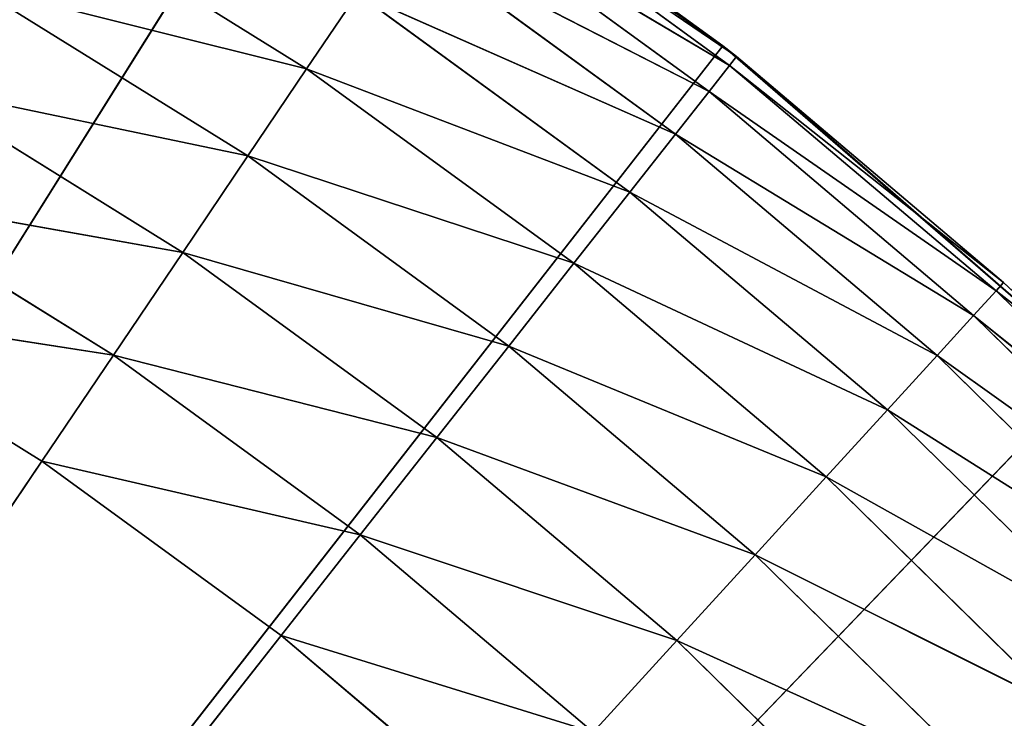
# Model space of a CAD drawing. Extents: x 0.6 to 100.6, y 0 to 13.
# Tile 577 of 656: x 2.9066 to 3.0402, y 7.6048 to 7.6997. Entities that reach past the tile are written whole.
import ezdxf

# ---------------------------------------------------------------- set-up
doc = ezdxf.new("R2010")
doc.units = 0
doc.header["$LTSCALE"] = 2.54
doc.layers.get('0').update_dxf_attribs({"color": 13, "linetype": 'CONTINUOUS'})

# ---------------------------------------------------------------- blocks, each defined once
blk = doc.blocks.new('P__KA__AZIENKOWA_VASCA_100')
at = {"color": 0}
for p, q in [((2.60212, 7.18367, 104.4), (2.94722, 7.7345, 104.4)), ((2.60212, 7.18367, 104.4), (2.94722, 7.7345, 104.4)), ((2.94722, 7.7345, 104.4), (3.00202, 7.6961, 104.4)), ((2.94722, 7.7345, 104.4), (3.00202, 7.6961, 104.4)), ((3.00386, 7.69466, 104), (2.96464, 7.72136, 103.98263)), ((3.00386, 7.69466, 104), (2.96464, 7.72136, 103.98263)), ((3.00292, 7.69346, 103.98263), (2.96464, 7.72136, 103.98263)), ((3.00292, 7.69346, 103.98263), (2.96464, 7.72136, 103.98263)), ((3.00202, 7.6961, 104.4), (2.96549, 7.72262, 104)), ((3.00386, 7.69466, 104), (2.96549, 7.72262, 104)), ((3.00202, 7.6961, 104.4), (2.96549, 7.72262, 104)), ((3.00386, 7.69466, 104), (2.96549, 7.72262, 104)), ((3.00292, 7.69346, 103.98263), (2.96212, 7.71762, 103.9658)), ((3.00292, 7.69346, 103.98263), (2.96212, 7.71762, 103.9658)), ((3.00014, 7.68992, 103.9658), (2.96212, 7.71762, 103.9658)), ((3.00014, 7.68992, 103.9658), (2.96212, 7.71762, 103.9658)), ((2.90743, 7.71671, 103.9234), (2.94552, 7.693, 103.9234)), ((2.90743, 7.71671, 103.9234), (2.94552, 7.693, 103.9234)), ((3.00014, 7.68992, 103.9658), (2.958, 7.71151, 103.95)), ((3.00014, 7.68992, 103.9658), (2.958, 7.71151, 103.95)), ((2.99558, 7.68412, 103.95), (2.958, 7.71151, 103.95)), ((2.99558, 7.68412, 103.95), (2.958, 7.71151, 103.95)), ((2.90033, 7.70432, 103.9134), (2.93754, 7.68116, 103.9134)), ((2.90033, 7.70432, 103.9134), (2.93754, 7.68116, 103.9134)), ((2.90033, 7.70432, 103.9134), (2.94552, 7.693, 103.9234)), ((2.90033, 7.70432, 103.9134), (2.94552, 7.693, 103.9234)), ((2.95241, 7.70322, 103.93572), (2.94552, 7.693, 103.9234)), ((2.95241, 7.70322, 103.93572), (2.94552, 7.693, 103.9234)), ((2.99558, 7.68412, 103.95), (2.95241, 7.70322, 103.93572)), ((2.99558, 7.68412, 103.95), (2.95241, 7.70322, 103.93572)), ((2.9894, 7.67626, 103.93572), (2.95241, 7.70322, 103.93572)), ((2.9894, 7.67626, 103.93572), (2.95241, 7.70322, 103.93572)), ((3.00202, 7.6961, 104.4), (2.60212, 7.18367, 104.4)), ((3.00202, 7.6961, 104.4), (2.60212, 7.18367, 104.4)), ((3.00386, 7.69466, 104), (3.00202, 7.6961, 104.4)), ((3.00202, 7.6961, 104.4), (3.05259, 7.65226, 104.4)), ((3.00386, 7.69466, 104), (3.00202, 7.6961, 104.4)), ((3.00202, 7.6961, 104.4), (3.05259, 7.65226, 104.4)), ((3.00386, 7.69466, 104), (3.00292, 7.69346, 103.98263)), ((3.00386, 7.69466, 104), (3.00292, 7.69346, 103.98263)), ((3.04009, 7.66397, 104), (3.00386, 7.69466, 104)), ((3.00386, 7.69466, 104), (3.05259, 7.65226, 104.4)), ((3.00386, 7.69466, 104), (3.05259, 7.65226, 104.4)), ((3.04009, 7.66397, 104), (3.00386, 7.69466, 104)), ((3.00014, 7.68992, 103.9658), (3.00292, 7.69346, 103.98263)), ((3.00014, 7.68992, 103.9658), (3.00292, 7.69346, 103.98263)), ((3.00292, 7.69346, 103.98263), (3.03907, 7.66285, 103.98263)), ((3.00292, 7.69346, 103.98263), (3.03907, 7.66285, 103.98263)), ((3.00292, 7.69346, 103.98263), (3.04009, 7.66397, 104)), ((3.00292, 7.69346, 103.98263), (3.04009, 7.66397, 104)), ((2.94552, 7.693, 103.9234), (2.93754, 7.68116, 103.9134)), ((2.94552, 7.693, 103.9234), (2.93754, 7.68116, 103.9134)), ((2.9894, 7.67626, 103.93572), (2.94552, 7.693, 103.9234)), ((2.9894, 7.67626, 103.93572), (2.94552, 7.693, 103.9234)), ((2.98178, 7.66658, 103.9234), (2.94552, 7.693, 103.9234)), ((2.98178, 7.66658, 103.9234), (2.94552, 7.693, 103.9234)), ((2.89248, 7.69061, 103.90603), (2.92871, 7.66806, 103.90603)), ((2.89248, 7.69061, 103.90603), (2.92871, 7.66806, 103.90603)), ((2.89248, 7.69061, 103.90603), (2.93754, 7.68116, 103.9134)), ((2.89248, 7.69061, 103.90603), (2.93754, 7.68116, 103.9134)), ((2.99558, 7.68412, 103.95), (3.00014, 7.68992, 103.9658)), ((2.99558, 7.68412, 103.95), (3.00014, 7.68992, 103.9658)), ((3.00014, 7.68992, 103.9658), (3.03603, 7.65951, 103.9658)), ((3.00014, 7.68992, 103.9658), (3.03603, 7.65951, 103.9658)), ((3.00014, 7.68992, 103.9658), (3.03907, 7.66285, 103.98263)), ((3.00014, 7.68992, 103.9658), (3.03907, 7.66285, 103.98263)), ((2.9894, 7.67626, 103.93572), (2.99558, 7.68412, 103.95)), ((2.9894, 7.67626, 103.93572), (2.99558, 7.68412, 103.95)), ((2.99558, 7.68412, 103.95), (3.03106, 7.65407, 103.95)), ((2.99558, 7.68412, 103.95), (3.03106, 7.65407, 103.95)), ((2.99558, 7.68412, 103.95), (3.03603, 7.65951, 103.9658)), ((2.99558, 7.68412, 103.95), (3.03603, 7.65951, 103.9658)), ((2.93754, 7.68116, 103.9134), (2.92871, 7.66806, 103.90603)), ((2.93754, 7.68116, 103.9134), (2.92871, 7.66806, 103.90603)), ((2.98178, 7.66658, 103.9234), (2.93754, 7.68116, 103.9134)), ((2.98178, 7.66658, 103.9234), (2.93754, 7.68116, 103.9134)), ((2.97296, 7.65535, 103.9134), (2.93754, 7.68116, 103.9134)), ((2.97296, 7.65535, 103.9134), (2.93754, 7.68116, 103.9134)), ((2.88411, 7.676, 103.90151), (2.9193, 7.6541, 103.90151)), ((2.88411, 7.676, 103.90151), (2.9193, 7.6541, 103.90151)), ((2.88411, 7.676, 103.90151), (2.92871, 7.66806, 103.90603)), ((2.88411, 7.676, 103.90151), (2.92871, 7.66806, 103.90603)), ((2.98178, 7.66658, 103.9234), (2.9894, 7.67626, 103.93572)), ((2.98178, 7.66658, 103.9234), (2.9894, 7.67626, 103.93572)), ((2.9894, 7.67626, 103.93572), (3.02433, 7.64668, 103.93572)), ((2.9894, 7.67626, 103.93572), (3.02433, 7.64668, 103.93572)), ((2.9894, 7.67626, 103.93572), (3.03106, 7.65407, 103.95)), ((2.9894, 7.67626, 103.93572), (3.03106, 7.65407, 103.95)), ((2.92871, 7.66806, 103.90603), (2.9193, 7.6541, 103.90151)), ((2.92871, 7.66806, 103.90603), (2.9193, 7.6541, 103.90151)), ((2.97296, 7.65535, 103.9134), (2.92871, 7.66806, 103.90603)), ((2.97296, 7.65535, 103.9134), (2.92871, 7.66806, 103.90603)), ((2.9632, 7.64293, 103.90603), (2.92871, 7.66806, 103.90603)), ((2.9632, 7.64293, 103.90603), (2.92871, 7.66806, 103.90603)), ((2.97296, 7.65535, 103.9134), (2.98178, 7.66658, 103.9234)), ((2.97296, 7.65535, 103.9134), (2.98178, 7.66658, 103.9234)), ((2.98178, 7.66658, 103.9234), (3.01602, 7.63757, 103.9234)), ((2.98178, 7.66658, 103.9234), (3.01602, 7.63757, 103.9234)), ((2.98178, 7.66658, 103.9234), (3.02433, 7.64668, 103.93572)), ((2.98178, 7.66658, 103.9234), (3.02433, 7.64668, 103.93572)), ((3.03907, 7.66285, 103.98263), (3.04009, 7.66397, 104)), ((3.03907, 7.66285, 103.98263), (3.04009, 7.66397, 104)), ((3.05259, 7.65226, 104), (3.04009, 7.66397, 104)), ((3.04009, 7.66397, 104), (3.05259, 7.65226, 104.4)), ((3.04009, 7.66397, 104), (3.05259, 7.65226, 104.4)), ((3.05259, 7.65226, 104), (3.04009, 7.66397, 104)), ((3.03603, 7.65951, 103.9658), (3.03907, 7.66285, 103.98263)), ((3.03603, 7.65951, 103.9658), (3.03907, 7.66285, 103.98263)), ((3.05259, 7.65226, 104), (3.03907, 7.66285, 103.98263)), ((3.05259, 7.65226, 104), (3.03907, 7.66285, 103.98263)), ((3.07288, 7.62967, 103.98263), (3.03907, 7.66285, 103.98263)), ((3.07288, 7.62967, 103.98263), (3.03907, 7.66285, 103.98263)), ((2.87548, 7.66093, 103.9), (2.90959, 7.6397, 103.9)), ((2.87548, 7.66093, 103.9), (2.90959, 7.6397, 103.9)), ((2.87548, 7.66093, 103.9), (2.9193, 7.6541, 103.90151)), ((2.87548, 7.66093, 103.9), (2.9193, 7.6541, 103.90151)), ((3.03106, 7.65407, 103.95), (3.03603, 7.65951, 103.9658)), ((3.03106, 7.65407, 103.95), (3.03603, 7.65951, 103.9658)), ((3.07288, 7.62967, 103.98263), (3.03603, 7.65951, 103.9658)), ((3.07288, 7.62967, 103.98263), (3.03603, 7.65951, 103.9658)), ((3.0696, 7.62657, 103.9658), (3.03603, 7.65951, 103.9658)), ((3.0696, 7.62657, 103.9658), (3.03603, 7.65951, 103.9658)), ((2.9632, 7.64293, 103.90603), (2.97296, 7.65535, 103.9134)), ((2.9632, 7.64293, 103.90603), (2.97296, 7.65535, 103.9134)), ((2.97296, 7.65535, 103.9134), (3.0064, 7.62702, 103.9134)), ((2.97296, 7.65535, 103.9134), (3.0064, 7.62702, 103.9134)), ((2.97296, 7.65535, 103.9134), (3.01602, 7.63757, 103.9234)), ((2.97296, 7.65535, 103.9134), (3.01602, 7.63757, 103.9234)), ((2.9193, 7.6541, 103.90151), (2.90959, 7.6397, 103.9)), ((2.9193, 7.6541, 103.90151), (2.90959, 7.6397, 103.9)), ((2.9632, 7.64293, 103.90603), (2.9193, 7.6541, 103.90151)), ((2.9632, 7.64293, 103.90603), (2.9193, 7.6541, 103.90151)), ((2.95279, 7.6297, 103.90151), (2.9193, 7.6541, 103.90151)), ((2.95279, 7.6297, 103.90151), (2.9193, 7.6541, 103.90151)), ((3.02433, 7.64668, 103.93572), (3.03106, 7.65407, 103.95)), ((3.02433, 7.64668, 103.93572), (3.03106, 7.65407, 103.95)), ((3.0696, 7.62657, 103.9658), (3.03106, 7.65407, 103.95)), ((3.0696, 7.62657, 103.9658), (3.03106, 7.65407, 103.95)), ((3.06426, 7.6215, 103.95), (3.03106, 7.65407, 103.95)), ((3.06426, 7.6215, 103.95), (3.03106, 7.65407, 103.95)), ((3.05259, 7.65226, 104.4), (2.60212, 7.18367, 104.4)), ((3.05259, 7.65226, 104.4), (2.60212, 7.18367, 104.4)), ((3.01602, 7.63757, 103.9234), (3.02433, 7.64668, 103.93572)), ((3.01602, 7.63757, 103.9234), (3.02433, 7.64668, 103.93572)), ((3.06426, 7.6215, 103.95), (3.02433, 7.64668, 103.93572)), ((3.06426, 7.6215, 103.95), (3.02433, 7.64668, 103.93572)), ((3.057, 7.61463, 103.93572), (3.02433, 7.64668, 103.93572)), ((3.057, 7.61463, 103.93572), (3.02433, 7.64668, 103.93572)), ((2.95279, 7.6297, 103.90151), (2.9632, 7.64293, 103.90603)), ((2.95279, 7.6297, 103.90151), (2.9632, 7.64293, 103.90603)), ((2.9632, 7.64293, 103.90603), (2.99576, 7.61535, 103.90603)), ((2.9632, 7.64293, 103.90603), (2.99576, 7.61535, 103.90603)), ((2.9632, 7.64293, 103.90603), (3.0064, 7.62702, 103.9134)), ((2.9632, 7.64293, 103.90603), (3.0064, 7.62702, 103.9134)), ((2.90959, 7.6397, 103.9), (2.60212, 7.18367, 103.9)), ((2.90959, 7.6397, 103.9), (2.60212, 7.18367, 103.9)), ((2.90959, 7.6397, 103.9), (2.94206, 7.61604, 103.9)), ((2.95279, 7.6297, 103.90151), (2.90959, 7.6397, 103.9)), ((2.95279, 7.6297, 103.90151), (2.90959, 7.6397, 103.9)), ((2.90959, 7.6397, 103.9), (2.94206, 7.61604, 103.9)), ((3.0064, 7.62702, 103.9134), (3.01602, 7.63757, 103.9234)), ((3.0064, 7.62702, 103.9134), (3.01602, 7.63757, 103.9234)), ((3.057, 7.61463, 103.93572), (3.01602, 7.63757, 103.9234)), ((3.057, 7.61463, 103.93572), (3.01602, 7.63757, 103.9234)), ((3.04805, 7.60615, 103.9234), (3.01602, 7.63757, 103.9234)), ((3.04805, 7.60615, 103.9234), (3.01602, 7.63757, 103.9234)), ((2.94206, 7.61604, 103.9), (2.95279, 7.6297, 103.90151)), ((2.94206, 7.61604, 103.9), (2.95279, 7.6297, 103.90151)), ((2.95279, 7.6297, 103.90151), (2.98441, 7.60291, 103.90151)), ((2.95279, 7.6297, 103.90151), (2.98441, 7.60291, 103.90151)), ((2.95279, 7.6297, 103.90151), (2.99576, 7.61535, 103.90603)), ((2.95279, 7.6297, 103.90151), (2.99576, 7.61535, 103.90603)), ((2.99576, 7.61535, 103.90603), (3.0064, 7.62702, 103.9134)), ((2.99576, 7.61535, 103.90603), (3.0064, 7.62702, 103.9134)), ((3.04805, 7.60615, 103.9234), (3.0064, 7.62702, 103.9134)), ((3.04805, 7.60615, 103.9234), (3.0064, 7.62702, 103.9134)), ((3.03768, 7.59633, 103.9134), (3.0064, 7.62702, 103.9134)), ((3.03768, 7.59633, 103.9134), (3.0064, 7.62702, 103.9134)), ((2.94206, 7.61604, 103.9), (2.60212, 7.18367, 103.9)), ((2.94206, 7.61604, 103.9), (2.60212, 7.18367, 103.9)), ((2.94206, 7.61604, 103.9), (2.97271, 7.59008, 103.9)), ((2.94206, 7.61604, 103.9), (2.97271, 7.59008, 103.9)), ((2.94206, 7.61604, 103.9), (2.98441, 7.60291, 103.90151)), ((2.94206, 7.61604, 103.9), (2.98441, 7.60291, 103.90151)), ((2.98441, 7.60291, 103.90151), (2.99576, 7.61535, 103.90603)), ((2.98441, 7.60291, 103.90151), (2.99576, 7.61535, 103.90603)), ((3.03768, 7.59633, 103.9134), (2.99576, 7.61535, 103.90603)), ((3.03768, 7.59633, 103.9134), (2.99576, 7.61535, 103.90603)), ((3.02622, 7.58546, 103.90603), (2.99576, 7.61535, 103.90603)), ((3.02622, 7.58546, 103.90603), (2.99576, 7.61535, 103.90603))]:
    blk.add_line(p, q, dxfattribs=at)
mesh = blk.add_polyface(dxfattribs=at)
corners = [(100.60212, 5.33368, 95.55), (0.60212, 5.33368, 95.55), (1.10212, 13.03367, 95.55)]
mesh.append_faces([[corners[k] for k in face] for face in [(0, 1, 2)]], dxfattribs={"color": 0})
mesh = blk.add_polyface(dxfattribs=at)
corners = [(100.10212, 13.03367, 95.7), (1.10212, 13.03367, 95.7), (0.60212, 5.33368, 95.7)]
mesh.append_faces([[corners[k] for k in face] for face in [(0, 1, 2)]], dxfattribs={"color": 0})
mesh = blk.add_polyface(dxfattribs=at)
corners = [(100.60212, 5.33368, 95.7), (100.10212, 13.03367, 95.7), (0.60212, 5.33368, 95.7)]
mesh.append_faces([[corners[k] for k in face] for face in [(0, 1, 2)]], dxfattribs={"color": 0})
mesh = blk.add_polyface(dxfattribs=at)
corners = [(100.60212, 5.33368, 95.55), (1.10212, 13.03367, 95.55), (100.10212, 13.03367, 95.55)]
mesh.append_faces([[corners[k] for k in face] for face in [(0, 1, 2)]], dxfattribs={"color": 0})
mesh = blk.add_polyface(dxfattribs=at)
corners = [(66.37714, 7.45179, 104.4), (0.78073, 8.9167, 104.4), (1.10212, 9.03367, 104.4)]
mesh.append_faces([[corners[k] for k in face] for face in [(0, 1, 2)]], dxfattribs={"color": 0})
mesh = blk.add_polyface(dxfattribs=at)
corners = [(100.10212, 9.03367, 104.55), (1.10212, 9.03367, 104.55), (2.72183, 7.51257, 104.55)]
mesh.append_faces([[corners[k] for k in face] for face in [(0, 1, 2)]], dxfattribs={"color": 0})
mesh = blk.add_polyface(dxfattribs=at)
corners = [(98.334, 7.40865, 104.4), (98.29901, 7.35867, 104.4), (1.10212, 9.03367, 104.4)]
mesh.append_faces([[corners[k] for k in face] for face in [(0, 1, 2)]], dxfattribs={"color": 0})
mesh = blk.add_polyface(dxfattribs=at)
corners = [(98.37714, 7.45179, 104.4), (98.334, 7.40865, 104.4), (1.10212, 9.03367, 104.4)]
mesh.append_faces([[corners[k] for k in face] for face in [(0, 1, 2)]], dxfattribs={"color": 0})
mesh = blk.add_polyface(dxfattribs=at)
corners = [(100.10212, 9.03367, 104.4), (98.48241, 7.51257, 104.4), (1.10212, 9.03367, 104.4)]
mesh.append_faces([[corners[k] for k in face] for face in [(0, 1, 2)]], dxfattribs={"color": 0})
mesh = blk.add_polyface(dxfattribs=at)
corners = [(98.48241, 7.51257, 104.4), (98.42712, 7.48678, 104.4), (1.10212, 9.03367, 104.4)]
mesh.append_faces([[corners[k] for k in face] for face in [(0, 1, 2)]], dxfattribs={"color": 0})
mesh = blk.add_polyface(dxfattribs=at)
corners = [(98.42712, 7.48678, 104.4), (98.37714, 7.45179, 104.4), (1.10212, 9.03367, 104.4)]
mesh.append_faces([[corners[k] for k in face] for face in [(0, 1, 2)]], dxfattribs={"color": 0})
mesh = blk.add_polyface(dxfattribs=at)
corners = [(98.29901, 7.35867, 104.4), (66.60212, 7.53367, 104.4), (1.10212, 9.03367, 104.4)]
mesh.append_faces([[corners[k] for k in face] for face in [(0, 1, 2)]], dxfattribs={"color": 0})
mesh = blk.add_polyface(dxfattribs=at)
corners = [(66.60212, 7.53367, 104.4), (66.54135, 7.52836, 104.4), (1.10212, 9.03367, 104.4)]
mesh.append_faces([[corners[k] for k in face] for face in [(0, 1, 2)]], dxfattribs={"color": 0})
mesh = blk.add_polyface(dxfattribs=at)
corners = [(66.54135, 7.52836, 104.4), (66.48242, 7.51257, 104.4), (1.10212, 9.03367, 104.4)]
mesh.append_faces([[corners[k] for k in face] for face in [(0, 1, 2)]], dxfattribs={"color": 0})
mesh = blk.add_polyface(dxfattribs=at)
corners = [(66.48242, 7.51257, 104.4), (66.42712, 7.48678, 104.4), (1.10212, 9.03367, 104.4)]
mesh.append_faces([[corners[k] for k in face] for face in [(0, 1, 2)]], dxfattribs={"color": 0})
mesh = blk.add_polyface(dxfattribs=at)
corners = [(66.42712, 7.48678, 104.4), (66.37714, 7.45179, 104.4), (1.10212, 9.03367, 104.4)]
mesh.append_faces([[corners[k] for k in face] for face in [(0, 1, 2)]], dxfattribs={"color": 0})
mesh = blk.add_polyface(dxfattribs=at)
corners = [(100.10212, 9.03367, 104.55), (2.72183, 7.51257, 104.55), (2.77712, 7.48678, 104.55)]
mesh.append_faces([[corners[k] for k in face] for face in [(0, 1, 2)]], dxfattribs={"color": 0})
mesh = blk.add_polyface(dxfattribs=at)
corners = [(100.10212, 9.03367, 104.55), (2.77712, 7.48678, 104.55), (2.8271, 7.45179, 104.55)]
mesh.append_faces([[corners[k] for k in face] for face in [(0, 1, 2)]], dxfattribs={"color": 0})
mesh = blk.add_polyface(dxfattribs=at)
corners = [(100.10212, 9.03367, 104.55), (2.8271, 7.45179, 104.55), (2.87024, 7.40865, 104.55)]
mesh.append_faces([[corners[k] for k in face] for face in [(0, 1, 2)]], dxfattribs={"color": 0})
mesh = blk.add_polyface(dxfattribs=at)
corners = [(100.10212, 9.03367, 104.55), (2.87024, 7.40865, 104.55), (2.90523, 7.35867, 104.55)]
mesh.append_faces([[corners[k] for k in face] for face in [(0, 1, 2)]], dxfattribs={"color": 0})
mesh = blk.add_polyface(dxfattribs=at)
corners = [(100.10212, 9.03367, 104.55), (2.90523, 7.35867, 104.55), (34.60212, 7.53367, 104.55)]
mesh.append_faces([[corners[k] for k in face] for face in [(0, 1, 2)]], dxfattribs={"color": 0})
mesh = blk.add_polyface(dxfattribs=at)
corners = [(66.37714, 7.45179, 104.4), (34.60212, 7.53367, 104.4), (0.78073, 8.9167, 104.4)]
mesh.append_faces([[corners[k] for k in face] for face in [(0, 1, 2)]], dxfattribs={"color": 0})
mesh = blk.add_polyface(dxfattribs=at)
corners = [(34.60212, 7.53367, 104.4), (2.8271, 7.45179, 104.4), (0.78073, 8.9167, 104.4)]
mesh.append_faces([[corners[k] for k in face] for face in [(0, 1, 2)]], dxfattribs={"color": 0})
mesh = blk.add_polyface(dxfattribs=at)
corners = [(2.94722, 7.7345, 104.4), (2.88875, 7.76706, 104.4), (2.60212, 7.18367, 104.4)]
mesh.append_faces([[corners[k] for k in face] for face in [(0, 1, 2)]], dxfattribs={"color": 0})
mesh = blk.add_polyface(dxfattribs=at)
corners = [(3.00202, 7.6961, 104.4), (2.94722, 7.7345, 104.4), (2.60212, 7.18367, 104.4)]
mesh.append_faces([[corners[k] for k in face] for face in [(0, 1, 2)]], dxfattribs={"color": 0})
mesh = blk.add_polyface(dxfattribs=at)
corners = [(3.00202, 7.6961, 104.4), (2.96549, 7.72262, 104), (2.94722, 7.7345, 104.4)]
mesh.append_faces([[corners[k] for k in face] for face in [(0, 1, 2)]], dxfattribs={"color": 0})
mesh = blk.add_polyface(dxfattribs=at)
corners = [(3.00292, 7.69346, 103.98263), (2.96212, 7.71762, 103.9658), (2.96464, 7.72136, 103.98263)]
mesh.append_faces([[corners[k] for k in face] for face in [(0, 1, 2)]], dxfattribs={"color": 0})
mesh = blk.add_polyface(dxfattribs=at)
corners = [(3.00386, 7.69466, 104), (2.96464, 7.72136, 103.98263), (2.96549, 7.72262, 104)]
mesh.append_faces([[corners[k] for k in face] for face in [(0, 1, 2)]], dxfattribs={"color": 0})
mesh = blk.add_polyface(dxfattribs=at)
corners = [(3.00386, 7.69466, 104), (3.00292, 7.69346, 103.98263), (2.96464, 7.72136, 103.98263)]
mesh.append_faces([[corners[k] for k in face] for face in [(0, 1, 2)]], dxfattribs={"color": 0})
mesh = blk.add_polyface(dxfattribs=at)
corners = [(3.00202, 7.6961, 104.4), (3.00386, 7.69466, 104), (2.96549, 7.72262, 104)]
mesh.append_faces([[corners[k] for k in face] for face in [(0, 1, 2)]], dxfattribs={"color": 0})
mesh = blk.add_polyface(dxfattribs=at)
corners = [(3.00014, 7.68992, 103.9658), (2.958, 7.71151, 103.95), (2.96212, 7.71762, 103.9658)]
mesh.append_faces([[corners[k] for k in face] for face in [(0, 1, 2)]], dxfattribs={"color": 0})
mesh = blk.add_polyface(dxfattribs=at)
corners = [(3.00292, 7.69346, 103.98263), (3.00014, 7.68992, 103.9658), (2.96212, 7.71762, 103.9658)]
mesh.append_faces([[corners[k] for k in face] for face in [(0, 1, 2)]], dxfattribs={"color": 0})
mesh = blk.add_polyface(dxfattribs=at)
corners = [(2.94552, 7.693, 103.9234), (2.90033, 7.70432, 103.9134), (2.90743, 7.71671, 103.9234)]
mesh.append_faces([[corners[k] for k in face] for face in [(0, 1, 2)]], dxfattribs={"color": 0})
mesh = blk.add_polyface(dxfattribs=at)
corners = [(2.95241, 7.70322, 103.93572), (2.94552, 7.693, 103.9234), (2.90743, 7.71671, 103.9234)]
mesh.append_faces([[corners[k] for k in face] for face in [(0, 1, 2)]], dxfattribs={"color": 0})
mesh = blk.add_polyface(dxfattribs=at)
corners = [(2.99558, 7.68412, 103.95), (2.95241, 7.70322, 103.93572), (2.958, 7.71151, 103.95)]
mesh.append_faces([[corners[k] for k in face] for face in [(0, 1, 2)]], dxfattribs={"color": 0})
mesh = blk.add_polyface(dxfattribs=at)
corners = [(3.00014, 7.68992, 103.9658), (2.99558, 7.68412, 103.95), (2.958, 7.71151, 103.95)]
mesh.append_faces([[corners[k] for k in face] for face in [(0, 1, 2)]], dxfattribs={"color": 0})
mesh = blk.add_polyface(dxfattribs=at)
corners = [(2.93754, 7.68116, 103.9134), (2.89248, 7.69061, 103.90603), (2.90033, 7.70432, 103.9134)]
mesh.append_faces([[corners[k] for k in face] for face in [(0, 1, 2)]], dxfattribs={"color": 0})
mesh = blk.add_polyface(dxfattribs=at)
corners = [(2.94552, 7.693, 103.9234), (2.93754, 7.68116, 103.9134), (2.90033, 7.70432, 103.9134)]
mesh.append_faces([[corners[k] for k in face] for face in [(0, 1, 2)]], dxfattribs={"color": 0})
mesh = blk.add_polyface(dxfattribs=at)
corners = [(2.9894, 7.67626, 103.93572), (2.94552, 7.693, 103.9234), (2.95241, 7.70322, 103.93572)]
mesh.append_faces([[corners[k] for k in face] for face in [(0, 1, 2)]], dxfattribs={"color": 0})
mesh = blk.add_polyface(dxfattribs=at)
corners = [(2.99558, 7.68412, 103.95), (2.9894, 7.67626, 103.93572), (2.95241, 7.70322, 103.93572)]
mesh.append_faces([[corners[k] for k in face] for face in [(0, 1, 2)]], dxfattribs={"color": 0})
mesh = blk.add_polyface(dxfattribs=at)
corners = [(3.05259, 7.65226, 104.4), (3.00202, 7.6961, 104.4), (2.60212, 7.18367, 104.4)]
mesh.append_faces([[corners[k] for k in face] for face in [(0, 1, 2)]], dxfattribs={"color": 0})
mesh = blk.add_polyface(dxfattribs=at)
corners = [(3.05259, 7.65226, 104.4), (3.00386, 7.69466, 104), (3.00202, 7.6961, 104.4)]
mesh.append_faces([[corners[k] for k in face] for face in [(0, 1, 2)]], dxfattribs={"color": 0})
mesh = blk.add_polyface(dxfattribs=at)
corners = [(3.04009, 7.66397, 104), (3.00292, 7.69346, 103.98263), (3.00386, 7.69466, 104)]
mesh.append_faces([[corners[k] for k in face] for face in [(0, 1, 2)]], dxfattribs={"color": 0})
mesh = blk.add_polyface(dxfattribs=at)
corners = [(3.05259, 7.65226, 104.4), (3.04009, 7.66397, 104), (3.00386, 7.69466, 104)]
mesh.append_faces([[corners[k] for k in face] for face in [(0, 1, 2)]], dxfattribs={"color": 0})
mesh = blk.add_polyface(dxfattribs=at)
corners = [(3.03907, 7.66285, 103.98263), (3.00014, 7.68992, 103.9658), (3.00292, 7.69346, 103.98263)]
mesh.append_faces([[corners[k] for k in face] for face in [(0, 1, 2)]], dxfattribs={"color": 0})
mesh = blk.add_polyface(dxfattribs=at)
corners = [(3.04009, 7.66397, 104), (3.03907, 7.66285, 103.98263), (3.00292, 7.69346, 103.98263)]
mesh.append_faces([[corners[k] for k in face] for face in [(0, 1, 2)]], dxfattribs={"color": 0})
mesh = blk.add_polyface(dxfattribs=at)
corners = [(2.98178, 7.66658, 103.9234), (2.93754, 7.68116, 103.9134), (2.94552, 7.693, 103.9234)]
mesh.append_faces([[corners[k] for k in face] for face in [(0, 1, 2)]], dxfattribs={"color": 0})
mesh = blk.add_polyface(dxfattribs=at)
corners = [(2.9894, 7.67626, 103.93572), (2.98178, 7.66658, 103.9234), (2.94552, 7.693, 103.9234)]
mesh.append_faces([[corners[k] for k in face] for face in [(0, 1, 2)]], dxfattribs={"color": 0})
mesh = blk.add_polyface(dxfattribs=at)
corners = [(2.92871, 7.66806, 103.90603), (2.88411, 7.676, 103.90151), (2.89248, 7.69061, 103.90603)]
mesh.append_faces([[corners[k] for k in face] for face in [(0, 1, 2)]], dxfattribs={"color": 0})
mesh = blk.add_polyface(dxfattribs=at)
corners = [(2.93754, 7.68116, 103.9134), (2.92871, 7.66806, 103.90603), (2.89248, 7.69061, 103.90603)]
mesh.append_faces([[corners[k] for k in face] for face in [(0, 1, 2)]], dxfattribs={"color": 0})
mesh = blk.add_polyface(dxfattribs=at)
corners = [(3.03603, 7.65951, 103.9658), (2.99558, 7.68412, 103.95), (3.00014, 7.68992, 103.9658)]
mesh.append_faces([[corners[k] for k in face] for face in [(0, 1, 2)]], dxfattribs={"color": 0})
mesh = blk.add_polyface(dxfattribs=at)
corners = [(3.03907, 7.66285, 103.98263), (3.03603, 7.65951, 103.9658), (3.00014, 7.68992, 103.9658)]
mesh.append_faces([[corners[k] for k in face] for face in [(0, 1, 2)]], dxfattribs={"color": 0})
mesh = blk.add_polyface(dxfattribs=at)
corners = [(3.03106, 7.65407, 103.95), (2.9894, 7.67626, 103.93572), (2.99558, 7.68412, 103.95)]
mesh.append_faces([[corners[k] for k in face] for face in [(0, 1, 2)]], dxfattribs={"color": 0})
mesh = blk.add_polyface(dxfattribs=at)
corners = [(3.03603, 7.65951, 103.9658), (3.03106, 7.65407, 103.95), (2.99558, 7.68412, 103.95)]
mesh.append_faces([[corners[k] for k in face] for face in [(0, 1, 2)]], dxfattribs={"color": 0})
mesh = blk.add_polyface(dxfattribs=at)
corners = [(2.97296, 7.65535, 103.9134), (2.92871, 7.66806, 103.90603), (2.93754, 7.68116, 103.9134)]
mesh.append_faces([[corners[k] for k in face] for face in [(0, 1, 2)]], dxfattribs={"color": 0})
mesh = blk.add_polyface(dxfattribs=at)
corners = [(2.98178, 7.66658, 103.9234), (2.97296, 7.65535, 103.9134), (2.93754, 7.68116, 103.9134)]
mesh.append_faces([[corners[k] for k in face] for face in [(0, 1, 2)]], dxfattribs={"color": 0})
mesh = blk.add_polyface(dxfattribs=at)
corners = [(2.9193, 7.6541, 103.90151), (2.87548, 7.66093, 103.9), (2.88411, 7.676, 103.90151)]
mesh.append_faces([[corners[k] for k in face] for face in [(0, 1, 2)]], dxfattribs={"color": 0})
mesh = blk.add_polyface(dxfattribs=at)
corners = [(2.92871, 7.66806, 103.90603), (2.9193, 7.6541, 103.90151), (2.88411, 7.676, 103.90151)]
mesh.append_faces([[corners[k] for k in face] for face in [(0, 1, 2)]], dxfattribs={"color": 0})
mesh = blk.add_polyface(dxfattribs=at)
corners = [(3.02433, 7.64668, 103.93572), (2.98178, 7.66658, 103.9234), (2.9894, 7.67626, 103.93572)]
mesh.append_faces([[corners[k] for k in face] for face in [(0, 1, 2)]], dxfattribs={"color": 0})
mesh = blk.add_polyface(dxfattribs=at)
corners = [(3.03106, 7.65407, 103.95), (3.02433, 7.64668, 103.93572), (2.9894, 7.67626, 103.93572)]
mesh.append_faces([[corners[k] for k in face] for face in [(0, 1, 2)]], dxfattribs={"color": 0})
mesh = blk.add_polyface(dxfattribs=at)
corners = [(2.9632, 7.64293, 103.90603), (2.9193, 7.6541, 103.90151), (2.92871, 7.66806, 103.90603)]
mesh.append_faces([[corners[k] for k in face] for face in [(0, 1, 2)]], dxfattribs={"color": 0})
mesh = blk.add_polyface(dxfattribs=at)
corners = [(2.97296, 7.65535, 103.9134), (2.9632, 7.64293, 103.90603), (2.92871, 7.66806, 103.90603)]
mesh.append_faces([[corners[k] for k in face] for face in [(0, 1, 2)]], dxfattribs={"color": 0})
mesh = blk.add_polyface(dxfattribs=at)
corners = [(3.01602, 7.63757, 103.9234), (2.97296, 7.65535, 103.9134), (2.98178, 7.66658, 103.9234)]
mesh.append_faces([[corners[k] for k in face] for face in [(0, 1, 2)]], dxfattribs={"color": 0})
mesh = blk.add_polyface(dxfattribs=at)
corners = [(3.02433, 7.64668, 103.93572), (3.01602, 7.63757, 103.9234), (2.98178, 7.66658, 103.9234)]
mesh.append_faces([[corners[k] for k in face] for face in [(0, 1, 2)]], dxfattribs={"color": 0})
mesh = blk.add_polyface(dxfattribs=at)
corners = [(3.05259, 7.65226, 104), (3.03907, 7.66285, 103.98263), (3.04009, 7.66397, 104)]
mesh.append_faces([[corners[k] for k in face] for face in [(0, 1, 2)]], dxfattribs={"color": 0})
mesh = blk.add_polyface(dxfattribs=at)
corners = [(3.05259, 7.65226, 104.4), (3.05259, 7.65226, 104), (3.04009, 7.66397, 104)]
mesh.append_faces([[corners[k] for k in face] for face in [(0, 1, 2)]], dxfattribs={"color": 0})
mesh = blk.add_polyface(dxfattribs=at)
corners = [(3.07288, 7.62967, 103.98263), (3.03603, 7.65951, 103.9658), (3.03907, 7.66285, 103.98263)]
mesh.append_faces([[corners[k] for k in face] for face in [(0, 1, 2)]], dxfattribs={"color": 0})
mesh = blk.add_polyface(dxfattribs=at)
corners = [(3.05259, 7.65226, 104), (3.07288, 7.62967, 103.98263), (3.03907, 7.66285, 103.98263)]
mesh.append_faces([[corners[k] for k in face] for face in [(0, 1, 2)]], dxfattribs={"color": 0})
mesh = blk.add_polyface(dxfattribs=at)
corners = [(2.90959, 7.6397, 103.9), (2.60212, 7.18367, 103.9), (2.87548, 7.66093, 103.9)]
mesh.append_faces([[corners[k] for k in face] for face in [(0, 1, 2)]], dxfattribs={"color": 0})
mesh = blk.add_polyface(dxfattribs=at)
corners = [(2.9193, 7.6541, 103.90151), (2.90959, 7.6397, 103.9), (2.87548, 7.66093, 103.9)]
mesh.append_faces([[corners[k] for k in face] for face in [(0, 1, 2)]], dxfattribs={"color": 0})
mesh = blk.add_polyface(dxfattribs=at)
corners = [(3.0696, 7.62657, 103.9658), (3.03106, 7.65407, 103.95), (3.03603, 7.65951, 103.9658)]
mesh.append_faces([[corners[k] for k in face] for face in [(0, 1, 2)]], dxfattribs={"color": 0})
mesh = blk.add_polyface(dxfattribs=at)
corners = [(3.07288, 7.62967, 103.98263), (3.0696, 7.62657, 103.9658), (3.03603, 7.65951, 103.9658)]
mesh.append_faces([[corners[k] for k in face] for face in [(0, 1, 2)]], dxfattribs={"color": 0})
mesh = blk.add_polyface(dxfattribs=at)
corners = [(3.0064, 7.62702, 103.9134), (2.9632, 7.64293, 103.90603), (2.97296, 7.65535, 103.9134)]
mesh.append_faces([[corners[k] for k in face] for face in [(0, 1, 2)]], dxfattribs={"color": 0})
mesh = blk.add_polyface(dxfattribs=at)
corners = [(3.01602, 7.63757, 103.9234), (3.0064, 7.62702, 103.9134), (2.97296, 7.65535, 103.9134)]
mesh.append_faces([[corners[k] for k in face] for face in [(0, 1, 2)]], dxfattribs={"color": 0})
mesh = blk.add_polyface(dxfattribs=at)
corners = [(2.95279, 7.6297, 103.90151), (2.90959, 7.6397, 103.9), (2.9193, 7.6541, 103.90151)]
mesh.append_faces([[corners[k] for k in face] for face in [(0, 1, 2)]], dxfattribs={"color": 0})
mesh = blk.add_polyface(dxfattribs=at)
corners = [(2.9632, 7.64293, 103.90603), (2.95279, 7.6297, 103.90151), (2.9193, 7.6541, 103.90151)]
mesh.append_faces([[corners[k] for k in face] for face in [(0, 1, 2)]], dxfattribs={"color": 0})
mesh = blk.add_polyface(dxfattribs=at)
corners = [(3.06426, 7.6215, 103.95), (3.02433, 7.64668, 103.93572), (3.03106, 7.65407, 103.95)]
mesh.append_faces([[corners[k] for k in face] for face in [(0, 1, 2)]], dxfattribs={"color": 0})
mesh = blk.add_polyface(dxfattribs=at)
corners = [(3.0696, 7.62657, 103.9658), (3.06426, 7.6215, 103.95), (3.03106, 7.65407, 103.95)]
mesh.append_faces([[corners[k] for k in face] for face in [(0, 1, 2)]], dxfattribs={"color": 0})
mesh = blk.add_polyface(dxfattribs=at)
corners = [(3.09839, 7.60346, 104.4), (3.05259, 7.65226, 104.4), (2.60212, 7.18367, 104.4)]
mesh.append_faces([[corners[k] for k in face] for face in [(0, 1, 2)]], dxfattribs={"color": 0})
mesh = blk.add_polyface(dxfattribs=at)
corners = [(3.057, 7.61463, 103.93572), (3.01602, 7.63757, 103.9234), (3.02433, 7.64668, 103.93572)]
mesh.append_faces([[corners[k] for k in face] for face in [(0, 1, 2)]], dxfattribs={"color": 0})
mesh = blk.add_polyface(dxfattribs=at)
corners = [(3.06426, 7.6215, 103.95), (3.057, 7.61463, 103.93572), (3.02433, 7.64668, 103.93572)]
mesh.append_faces([[corners[k] for k in face] for face in [(0, 1, 2)]], dxfattribs={"color": 0})
mesh = blk.add_polyface(dxfattribs=at)
corners = [(2.99576, 7.61535, 103.90603), (2.95279, 7.6297, 103.90151), (2.9632, 7.64293, 103.90603)]
mesh.append_faces([[corners[k] for k in face] for face in [(0, 1, 2)]], dxfattribs={"color": 0})
mesh = blk.add_polyface(dxfattribs=at)
corners = [(3.0064, 7.62702, 103.9134), (2.99576, 7.61535, 103.90603), (2.9632, 7.64293, 103.90603)]
mesh.append_faces([[corners[k] for k in face] for face in [(0, 1, 2)]], dxfattribs={"color": 0})
mesh = blk.add_polyface(dxfattribs=at)
corners = [(2.94206, 7.61604, 103.9), (2.60212, 7.18367, 103.9), (2.90959, 7.6397, 103.9)]
mesh.append_faces([[corners[k] for k in face] for face in [(0, 1, 2)]], dxfattribs={"color": 0})
mesh = blk.add_polyface(dxfattribs=at)
corners = [(2.95279, 7.6297, 103.90151), (2.94206, 7.61604, 103.9), (2.90959, 7.6397, 103.9)]
mesh.append_faces([[corners[k] for k in face] for face in [(0, 1, 2)]], dxfattribs={"color": 0})
mesh = blk.add_polyface(dxfattribs=at)
corners = [(3.04805, 7.60615, 103.9234), (3.0064, 7.62702, 103.9134), (3.01602, 7.63757, 103.9234)]
mesh.append_faces([[corners[k] for k in face] for face in [(0, 1, 2)]], dxfattribs={"color": 0})
mesh = blk.add_polyface(dxfattribs=at)
corners = [(3.057, 7.61463, 103.93572), (3.04805, 7.60615, 103.9234), (3.01602, 7.63757, 103.9234)]
mesh.append_faces([[corners[k] for k in face] for face in [(0, 1, 2)]], dxfattribs={"color": 0})
mesh = blk.add_polyface(dxfattribs=at)
corners = [(2.98441, 7.60291, 103.90151), (2.94206, 7.61604, 103.9), (2.95279, 7.6297, 103.90151)]
mesh.append_faces([[corners[k] for k in face] for face in [(0, 1, 2)]], dxfattribs={"color": 0})
mesh = blk.add_polyface(dxfattribs=at)
corners = [(2.99576, 7.61535, 103.90603), (2.98441, 7.60291, 103.90151), (2.95279, 7.6297, 103.90151)]
mesh.append_faces([[corners[k] for k in face] for face in [(0, 1, 2)]], dxfattribs={"color": 0})
mesh = blk.add_polyface(dxfattribs=at)
corners = [(3.03768, 7.59633, 103.9134), (2.99576, 7.61535, 103.90603), (3.0064, 7.62702, 103.9134)]
mesh.append_faces([[corners[k] for k in face] for face in [(0, 1, 2)]], dxfattribs={"color": 0})
mesh = blk.add_polyface(dxfattribs=at)
corners = [(3.04805, 7.60615, 103.9234), (3.03768, 7.59633, 103.9134), (3.0064, 7.62702, 103.9134)]
mesh.append_faces([[corners[k] for k in face] for face in [(0, 1, 2)]], dxfattribs={"color": 0})
mesh = blk.add_polyface(dxfattribs=at)
corners = [(2.97271, 7.59008, 103.9), (2.60212, 7.18367, 103.9), (2.94206, 7.61604, 103.9)]
mesh.append_faces([[corners[k] for k in face] for face in [(0, 1, 2)]], dxfattribs={"color": 0})
mesh = blk.add_polyface(dxfattribs=at)
corners = [(2.98441, 7.60291, 103.90151), (2.97271, 7.59008, 103.9), (2.94206, 7.61604, 103.9)]
mesh.append_faces([[corners[k] for k in face] for face in [(0, 1, 2)]], dxfattribs={"color": 0})
mesh = blk.add_polyface(dxfattribs=at)
corners = [(3.02622, 7.58546, 103.90603), (2.98441, 7.60291, 103.90151), (2.99576, 7.61535, 103.90603)]
mesh.append_faces([[corners[k] for k in face] for face in [(0, 1, 2)]], dxfattribs={"color": 0})
mesh = blk.add_polyface(dxfattribs=at)
corners = [(3.03768, 7.59633, 103.9134), (3.02622, 7.58546, 103.90603), (2.99576, 7.61535, 103.90603)]
mesh.append_faces([[corners[k] for k in face] for face in [(0, 1, 2)]], dxfattribs={"color": 0})
mesh = blk.add_polyface(dxfattribs=at)
corners = [(3.0777, 7.57247, 103.9234), (3.03768, 7.59633, 103.9134), (3.04805, 7.60615, 103.9234)]
mesh.append_faces([[corners[k] for k in face] for face in [(0, 1, 2)]], dxfattribs={"color": 0})

msp = doc.modelspace()

# ---------------------------------------------------------------- block references
at = {"color": 0}
msp.add_blockref('P__KA__AZIENKOWA_VASCA_100', (0, 0), dxfattribs=at)

doc.saveas('drawing.dxf')
